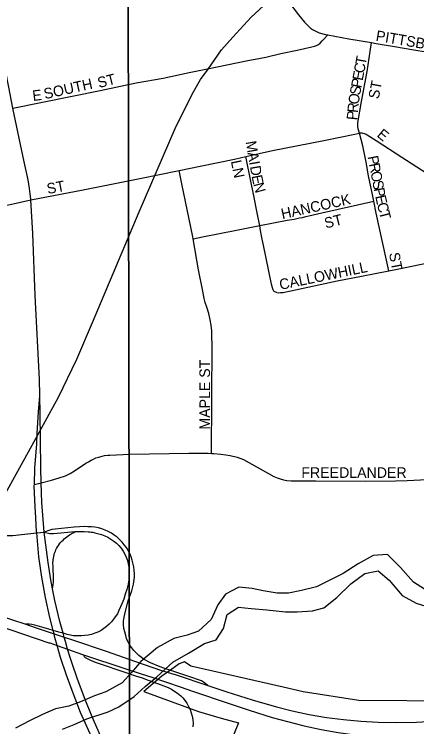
# Model space of a CAD drawing. Extents: x 1985906 to 2360102, y 891258 to 1222054.
# Drawn here: x 2124569 to 2126472, y 1016563 to 1019933 of the extents above; entities that cross this region are included whole.
import ezdxf

# ---------------------------------------------------------------- set-up
doc = ezdxf.new("R2010")
doc.units = 0
for name, color, linetype in [('GM_X_City_Street', 7, 'Continuous'), ('GM_X_City_Street_Text', 7, 'Continuous'), ('GM_X_Corporation', 7, 'Continuous'), ('GM_X_Interchange_Ramps', 7, 'Continuous'), ('GM_X_Minor_River', 7, 'Continuous'), ('GM_X_Rail_Line', 7, 'Continuous'), ('GM_X_Section', 7, 'Continuous'), ('GM_X_State_Route', 7, 'Continuous'), ('GM_X_US_Route', 7, 'Continuous')]:
    doc.layers.add(name, color=color, linetype=linetype)

msp = doc.modelspace()

# ---------------------------------------------------------------- linework, layer by layer
at = {"layer": 'GM_X_City_Street'}
for points in [[(2125867.7, 1019988.7), (2125887.1, 1019963.7), (2125913.6, 1019930.2), (2125942, 1019896), (2125956.5, 1019880.8), (2125969.9, 1019868.2), (2125979.7, 1019861.1), (2125991.4, 1019854.3), (2126010.9, 1019846.1), (2126040.7, 1019837.8), (2126051.9, 1019835.7)], [(2124563.2, 1019489.2), (2124974.9, 1019573.1), (2125146, 1019609.1), (2125272.4, 1019631.6), (2125395.5, 1019657.7), (2125491.1, 1019676.4), (2125665.8, 1019712.8), (2125758.2, 1019730.8), (2125830.1, 1019747.4), (2125907.1, 1019763.9), (2125976.7, 1019779.3), (2125989, 1019782.7), (2125998.1, 1019786.1), (2126007.6, 1019790.9), (2126014.8, 1019796.6), (2126025.6, 1019806.9), (2126034.4, 1019817.3), (2126051.9, 1019835.7)], [(2126051.9, 1019835.7), (2126150.7, 1019816.9), (2126257.6, 1019799.1)], [(2126201.4, 1019371.3), (2126195.8, 1019391.6), (2126193.6, 1019402.6), (2126193.1, 1019407.2), (2126193, 1019411.2), (2126193.4, 1019420.4), (2126210.2, 1019520.6), (2126236.9, 1019663.3), (2126251.3, 1019757.5), (2126257.6, 1019799.1)], [(2126257.6, 1019799.1), (2126279.6, 1019795.4), (2126366.3, 1019780.8), (2126457.9, 1019765), (2126516.1, 1019754.9), (2126557.2, 1019747.3), (2126606.5, 1019739.1), (2126672.9, 1019727.1), (2126740.9, 1019715.8)], [(2125663.9, 1019260.2), (2125789.5, 1019288.3), (2126032.6, 1019335.7), (2126109.5, 1019352.6), (2126171.1, 1019365.3), (2126201.4, 1019371.3)], [(2126201.4, 1019371.3), (2126206.4, 1019371.8), (2126212.2, 1019371.9), (2126217.6, 1019371.4), (2126224.2, 1019369.9), (2126228.7, 1019368.3), (2126233.3, 1019366), (2126238.2, 1019363.1), (2126279.8, 1019337), (2126401.8, 1019257.2), (2126593, 1019134.1), (2126628.9, 1019110.3)], [(2126268.8, 1019049.3), (2126263.7, 1019072.8), (2126244.3, 1019169.6), (2126232.6, 1019233.7), (2126217.9, 1019311.4), (2126201.4, 1019371.3)], [(2125349.2, 1019194.6), (2125448.4, 1019215), (2125610.8, 1019248.4), (2125663.9, 1019260.2)], [(2125729.5, 1018934), (2125723, 1018970.1), (2125696.5, 1019098.7), (2125690.3, 1019127.6), (2125663.9, 1019260.2)], [(2124647.9, 1019055.1), (2124895, 1019102.7), (2125162.1, 1019156.4), (2125349.2, 1019194.6)], [(2125414.8, 1018871.2), (2125413, 1018881.2), (2125362.2, 1019130.8), (2125349.2, 1019194.6)], [(2124223.2, 1018966.5), (2124243.4, 1018970.7), (2124282.2, 1018978.6), (2124331.8, 1018988.7), (2124363.4, 1018995.1), (2124421, 1019007), (2124485.1, 1019020.2), (2124550.2, 1019033.6), (2124598.1, 1019044.1), (2124647.9, 1019055.1)], [(2125729.5, 1018934), (2125859, 1018959.6), (2125892.2, 1018963.6), (2125918.5, 1018970.8), (2125932.4, 1018972.8), (2125947, 1018976.3), (2125962.6, 1018980.3), (2126022.7, 1018994.2), (2126268.8, 1019049.3)], [(2126340, 1018720.3), (2126281, 1018992.8), (2126268.8, 1019049.3)], [(2126340, 1018720.3), (2126363.5, 1018725), (2126571.2, 1018767.2), (2126662.3, 1018784.6), (2126674.6, 1018787.3), (2126682.7, 1018789.9), (2126690.7, 1018792.5), (2126697.6, 1018795.1), (2126711.5, 1018802.2), (2126724.6, 1018811), (2126729.8, 1018815.1), (2126736.1, 1018821.3), (2126745.4, 1018832.5), (2126774.7, 1018872.9), (2126836.3, 1018974.5)], [(2125414.8, 1018871.2), (2125459.4, 1018880), (2125619.6, 1018912.2), (2125729.5, 1018934)], [(2125809.9, 1018617.6), (2125805.1, 1018619), (2125801.6, 1018620.6), (2125798.6, 1018622.5), (2125797, 1018624), (2125795.1, 1018626.4), (2125793.1, 1018630.1), (2125789.5, 1018639.3), (2125784.6, 1018656), (2125748.1, 1018841.8), (2125741.5, 1018870), (2125733.7, 1018910.8), (2125729.5, 1018934)], [(2125502.4, 1017856.4), (2125504.2, 1018372.2), (2125503.4, 1018406.4), (2125503.6, 1018436), (2125499.4, 1018462.8), (2125495.6, 1018488), (2125488.4, 1018517.7), (2125479, 1018548.3), (2125472.2, 1018570.5), (2125467, 1018589.6), (2125460.2, 1018623), (2125440.1, 1018724.1), (2125414.8, 1018871.2)], [(2125809.9, 1018617.6), (2125817.9, 1018616.4), (2125827.8, 1018616.7), (2125834, 1018617.1), (2125840.3, 1018617.9), (2125847.1, 1018618.9), (2125877.3, 1018625.8), (2126095.2, 1018672.6), (2126210.2, 1018694.1), (2126340, 1018720.3)], [(2124697, 1017716.7), (2124744.9, 1017729.1), (2124780.9, 1017740.4), (2124812.1, 1017750.9), (2124833.3, 1017761.9), (2124854.4, 1017773.9), (2124908.3, 1017809.4), (2124919.9, 1017816.9), (2124932.2, 1017823.8), (2124943.7, 1017829.7), (2124955, 1017834.6), (2124968.7, 1017839.1), (2124984.1, 1017843.6), (2124995.8, 1017845.9), (2125010.9, 1017847.3), (2125020.7, 1017847.8), (2125116, 1017852.6), (2125393.8, 1017857.2), (2125486.5, 1017856.8), (2125502.4, 1017856.4)], [(2125502.4, 1017856.4), (2125513.3, 1017856), (2125545.4, 1017853.3), (2125569.6, 1017849.9), (2125590.3, 1017847), (2125622.6, 1017839.3), (2125653.7, 1017827.1), (2125796.4, 1017747.1), (2125812.5, 1017740.4), (2125825.9, 1017735.4), (2125841.4, 1017731.4), (2125858.2, 1017728.5), (2125877.9, 1017727.2), (2125916.7, 1017726.6), (2125994.3, 1017725.9), (2126231.3, 1017724.9), (2126370.9, 1017726.4), (2126427.3, 1017728), (2126489.1, 1017730.9), (2126576.6, 1017736), (2126649.3, 1017737.8), (2126688.9, 1017738.2)], [(2124664.2, 1017708.6), (2124697, 1017716.7)], [(2124451.3, 1017515.8), (2124455.6, 1017509.4), (2124462.7, 1017499.9), (2124468.7, 1017492.5), (2124475, 1017486.2), (2124479.1, 1017482.9), (2124484.9, 1017479.2), (2124491.1, 1017476.2), (2124495.8, 1017474.3), (2124502.5, 1017472.3), (2124510.3, 1017470.1), (2124517.5, 1017468.9), (2124524.8, 1017468.1), (2124533.7, 1017467.8), (2124541, 1017467.6), (2124563, 1017468.8), (2124603.2, 1017473.3), (2124675.2, 1017480.1)], [(2124675.2, 1017480.1), (2124710.6, 1017483.4)]]:
    msp.add_lwpolyline(points, dxfattribs=at)
at = {"layer": 'GM_X_Corporation'}
msp.add_lwpolyline([(2126873.4, 1016431.9), (2127112.8, 1016645.8), (2127235.7, 1016755.6), (2127527.7, 1017016.5), (2127080.6, 1016754.3), (2127014.3, 1016715.8), (2126751.6, 1016693), (2126654.1, 1016684.5), (2126198.3, 1016687.1), (2125935.6, 1016728.4), (2125840.3, 1016750.3), (2125404.1, 1016850.3), (2125373.8, 1016869.8), (2125348.9, 1016861.2), (2125308, 1016831.7), (2125267, 1016802.3), (2125181.9, 1016730.4), (2125440.7, 1016635.2), (2125546.7, 1016604), (2125629.3, 1016582.2), (2125429.6, 1016087.8)], dxfattribs=at)
at = {"layer": 'GM_X_Interchange_Ramps'}
for points in [[(2124750.5, 1017215.2), (2124753.6, 1017235.4), (2124754.7, 1017247.3), (2124754.6, 1017260.8), (2124752.7, 1017323.1), (2124752.3, 1017335.6), (2124753.1, 1017352.2), (2124754.3, 1017360.1), (2124755.6, 1017368.4), (2124757.4, 1017375.9), (2124759.9, 1017384.3), (2124763.4, 1017393.4), (2124766, 1017399.6), (2124768.9, 1017406.6), (2124773.5, 1017414.7), (2124778, 1017421.5), (2124782.5, 1017427.9), (2124788.5, 1017435.7), (2124793.7, 1017440.6), (2124799.9, 1017446.4), (2124805.6, 1017451.8), (2124812.1, 1017457.5), (2124818, 1017462), (2124823.3, 1017466.4), (2124829.7, 1017470.9), (2124850.5, 1017482.6), (2124857, 1017486.2), (2124886.1, 1017487.6), (2124900, 1017486.8), (2124918.7, 1017485.8), (2124926.7, 1017485), (2124933.4, 1017484.3), (2124940.9, 1017483.3), (2124950.8, 1017481.4), (2124963.1, 1017478.2), (2124981.9, 1017472.2), (2124997.5, 1017466.4), (2125012.2, 1017459.4), (2125026.3, 1017451.3), (2125039.6, 1017442), (2125052.1, 1017431.6), (2125063.6, 1017420), (2125074.1, 1017407.6), (2125083.3, 1017394.3), (2125091.5, 1017380.2), (2125098.2, 1017365.4), (2125103.8, 1017350), (2125108, 1017334.3), (2125110.9, 1017318.3), (2125112.4, 1017302.3), (2125112.9, 1017286), (2125112.1, 1017269.8), (2125107.1, 1017237.1), (2125101.5, 1017213), (2125094.3, 1017190.3), (2125086.5, 1017167.6), (2125077.1, 1017144.4), (2125064.1, 1017113.7), (2125056.5, 1017098.3), (2125046.9, 1017083.5), (2125039.1, 1017072.5), (2125029.2, 1017060), (2125018.1, 1017048.3), (2125006, 1017037.5), (2124993.2, 1017027.7), (2124979.4, 1017019), (2124965, 1017011.5), (2124950, 1017005.3), (2124934.4, 1017000.5), (2124918.5, 1016996.9), (2124902.4, 1016994.4), (2124886.5, 1016993.3), (2124869.3, 1016993.1), (2124848.1, 1016994.2), (2124835.1, 1016996), (2124819.8, 1016999.6), (2124800.2, 1017005.3), (2124780.6, 1017011.1), (2124753, 1017019.1), (2124732.1, 1017025.2), (2124665.7, 1017044.3), (2124651.6, 1017047), (2124639.6, 1017048.5), (2124623.2, 1017048)], [(2125484, 1016758.3), (2125464.5, 1016773.9), (2125453.9, 1016780.1), (2125439.7, 1016785.2), (2125404.5, 1016797.5), (2125277.1, 1016840.9), (2125258.7, 1016847.2), (2125212.7, 1016865.2), (2125183.8, 1016880.8), (2125170.5, 1016890.5), (2125157.9, 1016901), (2125150.3, 1016908.4), (2125135.2, 1016924.3), (2125125.1, 1016936.5), (2125114.5, 1016950.5), (2125106.3, 1016966), (2125100.2, 1016980.9), (2125096, 1016994.8), (2125091.2, 1017012.5), (2125087.8, 1017028.9), (2125086, 1017046.8), (2125086.3, 1017062.9), (2125088.4, 1017081.5), (2125094.8, 1017110.9), (2125107.9, 1017159.3), (2125124.3, 1017206.4), (2125132.5, 1017237.4), (2125137.3, 1017270.7), (2125137.6, 1017287.1), (2125136.8, 1017303.5), (2125134.9, 1017319.7), (2125127.3, 1017351.7), (2125121.9, 1017367.2), (2125115.4, 1017382.3), (2125107.7, 1017397), (2125099.1, 1017411), (2125089.4, 1017424.3), (2125078.8, 1017436.9), (2125067.4, 1017448.8), (2125055.1, 1017459.7), (2125042.1, 1017469.8), (2125028.3, 1017478.7), (2125013.9, 1017486.6), (2124998.9, 1017493.3), (2124983.4, 1017498.9), (2124967.6, 1017503.9), (2124949.6, 1017507.2), (2124935.1, 1017508.8), (2124917.1, 1017509.7), (2124902.2, 1017510), (2124852.9, 1017507), (2124762.4, 1017498.7), (2124746.7, 1017496.7), (2124736.6, 1017493.4), (2124710.6, 1017483.4)], [(2124710.6, 1017483.4), (2124738, 1017478.1), (2124746.7, 1017477), (2124754.7, 1017477.8), (2124857, 1017486.2)], [(2124896.6, 1016903.9), (2124897.6, 1016899.3), (2124900.2, 1016895.2), (2124904.3, 1016891.7), (2124917.5, 1016884.4), (2124929.8, 1016878), (2124952.2, 1016869.5), (2124970.5, 1016863.2), (2124993.7, 1016855.4), (2125142.9, 1016804.6), (2125173.9, 1016794.1), (2125201.6, 1016784.2), (2125264.5, 1016761.8), (2125296.4, 1016748.8), (2125311.9, 1016740.6), (2125328, 1016730.5), (2125341.1, 1016722), (2125349.2, 1016715.8), (2125356.5, 1016709.6), (2125366.6, 1016699.8), (2125376.9, 1016686.7), (2125384.5, 1016675.2), (2125393.3, 1016659.1), (2125400.3, 1016644.5), (2125405.8, 1016629.6), (2125410.6, 1016612.9), (2125413.3, 1016596.2), (2125414.3, 1016579.8), (2125413.3, 1016563)]]:
    msp.add_lwpolyline(points, dxfattribs=at)
at = {"layer": 'GM_X_Minor_River'}
for points in [[(2126526.4, 1017203.9), (2126456.1, 1017247.4), (2126395.6, 1017317.1), (2126333.2, 1017378.7), (2126265.3, 1017374.2), (2126195.5, 1017333.6), (2126123.9, 1017289), (2126064.1, 1017258.5), (2125998.3, 1017226), (2125926.5, 1017207.4), (2125866.5, 1017195), (2125812.6, 1017194.5), (2125746.5, 1017206.1), (2125694.4, 1017217.7), (2125630.4, 1017223.2), (2125568.6, 1017190.7), (2125531, 1017140.4), (2125499.5, 1017070.1), (2125439.8, 1017015.5), (2125386, 1016997.1), (2125324.1, 1016980.6), (2125246.4, 1016938), (2125166.9, 1016871.3), (2125125.2, 1016820.9), (2125079.6, 1016770.5), (2125001.9, 1016727.9), (2124948, 1016709.5), (2124882.2, 1016680.9), (2124826.4, 1016660.5), (2124764.5, 1016648), (2124702.6, 1016621.5), (2124640.9, 1016591), (2124575.1, 1016556.5)], [(2124797.1, 1016552.2), (2124852.9, 1016574.6), (2124912.8, 1016601.1), (2125012.5, 1016633.9), (2125064.3, 1016658.3), (2125136, 1016706.9), (2125187.7, 1016753.3), (2125243.3, 1016799.8), (2125318.9, 1016868.5), (2125392.6, 1016911), (2125468.2, 1016957.7), (2125524.1, 1016974.1), (2125557.7, 1017028.4), (2125575.3, 1017094.7), (2125629, 1017129.1), (2125689.1, 1017123.5), (2125763.1, 1017116.1), (2125851.2, 1017106.7), (2125907.2, 1017107.2), (2125979.1, 1017111.7), (2126033, 1017126.1), (2126094.7, 1017174.6), (2126160.2, 1017239.2), (2126225.9, 1017287.8), (2126289.8, 1017300.3), (2126342.1, 1017256.6), (2126402.6, 1017185), (2126468.8, 1017147.4), (2126534.9, 1017127.9)]]:
    msp.add_lwpolyline(points, dxfattribs=at)
at = {"layer": 'GM_X_Rail_Line'}
msp.add_lwpolyline([(2123841, 1016429.9), (2123918.4, 1016569.3), (2123982.1, 1016684.9), (2124184.2, 1017050.9), (2124419.2, 1017472.5), (2124636.8, 1017863.2), (2124777.9, 1018121.8), (2124864.4, 1018302), (2124939.1, 1018476), (2125159.4, 1018998.6), (2125329.7, 1019392.9), (2125410.8, 1019555), (2125449.9, 1019624.2), (2125485.4, 1019674.3), (2125549.2, 1019765.3), (2125602, 1019824.5), (2125688.5, 1019920.1), (2125825.1, 1020045.8)], dxfattribs=at)
at = {"layer": 'GM_X_Section'}
for points in [[(2125107.5, 1020101.4), (2125116.8, 1014766.3), (2119789.7, 1014747.1), (2119792.3, 1020106.2)], [(2130549.1, 1020075.3), (2130647.9, 1014808.7), (2125116.8, 1014766.3), (2125107.5, 1020101.4)]]:
    msp.add_lwpolyline(points, close=True, dxfattribs=at)
at = {"layer": 'GM_X_State_Route'}
for points in [[(2124690.3, 1018128.7), (2124690.1, 1018150.4), (2124689.2, 1018186.2), (2124688.4, 1018205.1), (2124668.7, 1018603.4), (2124657.6, 1018896.7), (2124647.9, 1019055.1), (2124647.6, 1019060.4), (2124644.9, 1019084.6), (2124641.9, 1019109.5), (2124636.4, 1019141.3), (2124632, 1019164.2), (2124616.5, 1019235.6), (2124563.2, 1019489.2), (2124543.7, 1019589), (2124527, 1019668.8), (2124508.5, 1019757.5), (2124475.1, 1019928.7)], [(2124935.3, 1016512.4), (2124882, 1016631.2), (2124852.4, 1016709.7), (2124816.5, 1016807.7), (2124788.5, 1016891.3), (2124772.5, 1016947.2), (2124761.7, 1016985.2), (2124757.1, 1017003.1), (2124753, 1017019.1), (2124737.5, 1017079.8), (2124716.6, 1017175.1), (2124698.9, 1017271.1), (2124684.9, 1017367.6), (2124675.2, 1017480.1), (2124674.9, 1017485.4), (2124670.8, 1017551.2), (2124667.9, 1017603.3), (2124664, 1017703), (2124664.2, 1017708.6), (2124666.6, 1017786.1), (2124675.6, 1017902.2), (2124677.2, 1017952.1), (2124684, 1018051.3), (2124690.3, 1018128.7)], [(2124844.4, 1016857.5), (2124834.6, 1016886.7), (2124821.5, 1016930.1), (2124810.7, 1016965.9), (2124805.1, 1016986.9), (2124800.2, 1017005.3), (2124785.2, 1017061.8), (2124761.5, 1017161), (2124750.5, 1017215.2), (2124741.8, 1017258.3), (2124729.1, 1017340.8), (2124710.6, 1017483.4), (2124699.2, 1017624.2), (2124697, 1017716.7), (2124695.2, 1017788.5), (2124694, 1017921.2), (2124692.1, 1018046.2), (2124690.3, 1018128.7)], [(2125077.8, 1016275.3), (2125072.1, 1016311.6), (2125069.9, 1016320.5), (2125067.3, 1016329.9), (2125063.8, 1016338.8), (2125050.4, 1016367.8), (2125024.4, 1016421.4), (2124977.1, 1016520), (2124937.7, 1016609.6), (2124901.1, 1016699.8), (2124866.3, 1016792.7), (2124844.4, 1016857.5)]]:
    msp.add_lwpolyline(points, dxfattribs=at)
at = {"layer": 'GM_X_US_Route'}
for points in [[(2122567.6, 1017695.2), (2122623.6, 1017676.5), (2122804.7, 1017614.7), (2122939.4, 1017569.5), (2123189.1, 1017484.5), (2123381.3, 1017419.3), (2123527.7, 1017368.7), (2123590, 1017347.8), (2123663.6, 1017322.7), (2123716.5, 1017304.9), (2123919.1, 1017236.6), (2124088.1, 1017178.7), (2124320.3, 1017099.9), (2124491.3, 1017041.7), (2124733.4, 1016961), (2124737.2, 1016959.7)], [(2124487.1, 1017093.4), (2124623.2, 1017048), (2124673.4, 1017031.2), (2124757.1, 1017003.1), (2124805.1, 1016986.9), (2124844.2, 1016973.9), (2125003, 1016920.7), (2125142.6, 1016872.5), (2125265.5, 1016830.1), (2125334.2, 1016808.5), (2125484, 1016758.3), (2125574.9, 1016728.2), (2125693.2, 1016690.5), (2125809.1, 1016658.2), (2125883.4, 1016638.5), (2125919.1, 1016630.2), (2125963.8, 1016621.6), (2126044.8, 1016607.9), (2126126.3, 1016597.3), (2126208.1, 1016589.9), (2126290.2, 1016585.5), (2126372.3, 1016583.9), (2126470.9, 1016585.4), (2126551.5, 1016590.4)], [(2124737.2, 1016959.7), (2124772.5, 1016947.2), (2124821.5, 1016930.1), (2124892.3, 1016905.3), (2124896.6, 1016903.9), (2125092.1, 1016839.5), (2125168.7, 1016814.1)], [(2125168.7, 1016814.1), (2125219.5, 1016797.2), (2125278.9, 1016777.5)], [(2125278.9, 1016777.5), (2125284.3, 1016775.7), (2125358.8, 1016750)], [(2125358.8, 1016750), (2125406.4, 1016733.6), (2125468.2, 1016712.2), (2125528.6, 1016692.2), (2125679.6, 1016641.9), (2125788.7, 1016607.2), (2125932.9, 1016569.4)], [(2125932.9, 1016569.4), (2125939.2, 1016567.8), (2126019.6, 1016550.3), (2126100.3, 1016536.2), (2126181.6, 1016525.1), (2126263.2, 1016517.4), (2126292.9, 1016515.5), (2126361.3, 1016511.3), (2126443.7, 1016508.8), (2126524.4, 1016510.4), (2126606.3, 1016514.5), (2126704.4, 1016522.8), (2126802, 1016535.2), (2126881.1, 1016549.3), (2126962.4, 1016565.9), (2127011.6, 1016577.4), (2127042.6, 1016584.6)]]:
    msp.add_lwpolyline(points, dxfattribs=at)

# ---------------------------------------------------------------- texts
at = {"layer": 'GM_X_City_Street_Text'}
for s, rotation, p in [('PITTSBURGH', 350.2161, (2126275.9, 1019808.6)), ('T', 79.3759, (2126230.1, 1019690.2)), ('C', 79.3759, (2126222.8, 1019651.3)), ('ST', 14.033, (2124969.4, 1019584.1)), ('E', 79.4077, (2126216.3, 1019616.7)), ('SOUTH', 12.5297, (2124714.5, 1019531.3)), ('P', 79.3652, (2126209.8, 1019582)), ('ST', 79.3865, (2126292.2, 1019530)), ('E', 7.1217, (2124658.1, 1019522.7)), ('S', 79.5314, (2126203.4, 1019547.5)), ('O', 81.6659, (2126197.1, 1019504.4)), ('R', 84.4641, (2126193.3, 1019465.6)), ('P', 84.4457, (2126189.9, 1019430.6)), ('E', 320.2016, (2126280.1, 1019357.7)), ('M', 279.9025, (2125662.8, 1019330.1)), ('A', 279.924, (2125671.9, 1019278)), ('P', 280.8572, (2126239.3, 1019259.9)), ('LN', 281.8927, (2125592.8, 1019238.1)), ('I', 279.8864, (2125679.5, 1019234.7)), ('D', 279.924, (2125683.2, 1019213)), ('R', 280.8605, (2126246, 1019225.3)), ('E', 280.7131, (2125691, 1019168.9)), ('O', 280.8405, (2126253.4, 1019186.4)), ('ST', 10.6188, (2124728, 1019082.6)), ('N', 285.2941, (2125698.5, 1019130.1)), ('S', 280.8707, (2126261.7, 1019143.2)), ('P', 280.8572, (2126268.4, 1019108.6)), ('HANCOCK', 12.5306, (2125836.7, 1018963.7)), ('E', 282.2942, (2126275.3, 1019072.7)), ('C', 283.9388, (2126283.1, 1019036.8)), ('T', 284.0484, (2126292.7, 1018998.2)), ('ST', 14.0362, (2126041.9, 1018919.8)), ('ST', 280.6147, (2126340.6, 1018802.2)), ('CALLOWHILL', 11.6689, (2125827.9, 1018629.4)), ('MAPLE ST', 90, (2125494.7, 1017968.9)), ('FREEDLANDER', 0, (2125926.5, 1017740.5))]:
    msp.add_text(s, height=50, rotation=rotation, dxfattribs=at).set_placement(p)

doc.saveas('drawing.dxf')
